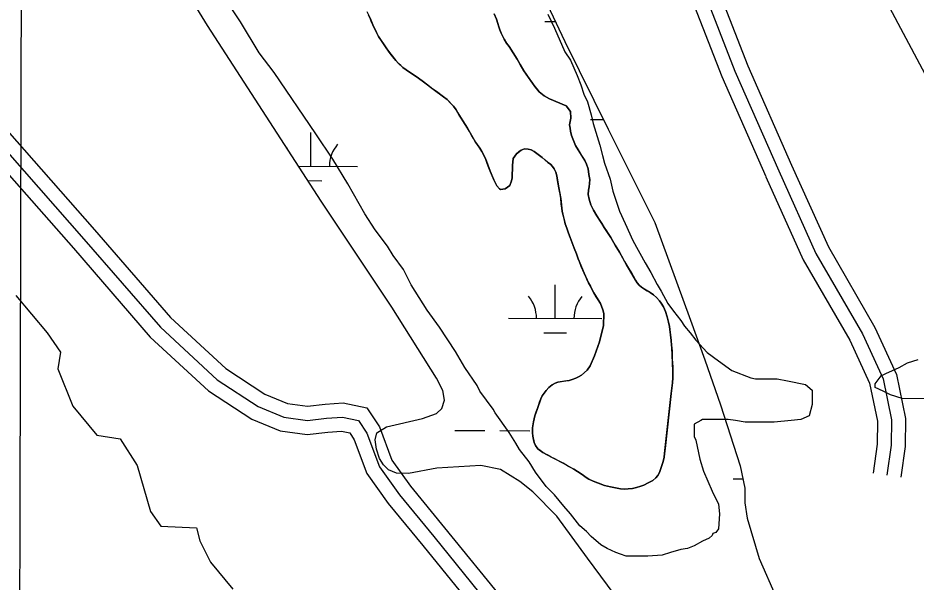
# Model space of a CAD drawing. Extents: x 3161665 to 3199565, y 885729 to 911164.
# Drawn here: x 3186778 to 3187737, y 891715 to 892318 of the extents above; entities that cross this region are included whole.
import ezdxf

# ---------------------------------------------------------------- set-up
doc = ezdxf.new("R2010")
doc.units = 0
for name, color, linetype in [('V-GRID-MAJR', 7, 'Continuous'), ('V-ROAD-CNTR', 7, 'Continuous'), ('V-SITE-VEGE', 7, 'Continuous'), ('V-TOPO-SHOR', 7, 'Continuous'), ('V-WETL-SWMP', 7, 'Continuous')]:
    doc.layers.add(name, color=color, linetype=linetype)

msp = doc.modelspace()

# ---------------------------------------------------------------- linework, layer by layer
at = {"layer": 'V-GRID-MAJR'}
msp.add_spline([(3186778.47, 891137.72), (3186794.33, 897197.42), (3186810.21, 903260.2), (3186826.08, 909323.03), (3186826.09, 909326.07)], degree=3, dxfattribs=at)
at = {"layer": 'V-ROAD-CNTR'}
for points in [[(3187216.51, 892976.29), (3187262.21, 892881.37), (3187308.91, 892786.98), (3187354.53, 892690.37), (3187424.67, 892556.21), (3187504.31, 892403.48), (3187557.35, 892267.17), (3187603.96, 892160.73)], [(3187189.36, 892963.53), (3187235.25, 892868.22), (3187281.9, 892773.92), (3187327.66, 892677.01), (3187398.08, 892542.32), (3187476.95, 892391.07), (3187529.62, 892255.71), (3187576.48, 892148.7)], [(3187202.94, 892969.91), (3187248.73, 892874.79), (3187295.4, 892780.45), (3187341.1, 892683.69), (3187411.37, 892549.26), (3187490.63, 892397.27), (3187543.49, 892261.44), (3187590.22, 892154.72)], [(3186701.27, 892271.57), (3186859.57, 892091.73), (3186940.74, 891998.12), (3186999.97, 891943.44), (3187041.5, 891916.13), (3187065.63, 891906.29), (3187087.15, 891903.27), (3187105.98, 891905.3), (3187125.24, 891906.74), (3187150.5, 891901.53), (3187163.9, 891881.15), (3187177.1, 891845.62), (3187197.08, 891817.76), (3187233.49, 891773.41), (3187297.62, 891694.17)], [(3186689.85, 892261.85), (3186848.27, 892081.86), (3186929.95, 891987.66), (3186990.7, 891931.58), (3187034.49, 891902.79), (3187061.7, 891891.7), (3187086.91, 891888.16), (3187107.35, 891890.36), (3187124.27, 891891.63), (3187141.38, 891888.1), (3187150.44, 891874.33), (3187163.74, 891838.51), (3187185.17, 891808.62), (3187221.87, 891763.93), (3187286.13, 891684.51)], [(3186678.42, 892252.13), (3186836.98, 892071.99), (3186919.16, 891977.21), (3186981.43, 891919.72), (3187027.47, 891889.45), (3187057.77, 891877.1), (3187086.66, 891873.05), (3187108.71, 891875.42), (3187123.29, 891876.51), (3187132.26, 891874.66), (3187136.97, 891867.51), (3187150.38, 891831.4), (3187173.27, 891799.48), (3187210.24, 891754.45), (3187274.65, 891674.86)], [(3187603.9, 892160.87), (3187643.21, 892073.44), (3187693.01, 891987.53), (3187715.98, 891937.24), (3187725.65, 891890.01), (3187725.27, 891860.39), (3187720.69, 891827.54)], [(3187576.54, 892148.56), (3187616.48, 892059.73), (3187666.33, 891973.74), (3187687.28, 891927.88), (3187695.61, 891887.16), (3187695.3, 891862.67), (3187690.98, 891831.68)], [(3187590.22, 892154.72), (3187629.84, 892066.59), (3187679.67, 891980.64), (3187701.63, 891932.56), (3187710.63, 891888.58), (3187710.28, 891861.53), (3187705.83, 891829.61)]]:
    msp.add_lwpolyline(points, dxfattribs=at)
at = {"layer": 'V-SITE-VEGE'}
for points in [[(3187495.82, 891981.81), (3187501.87, 891973.75), (3187513.96, 891960.65), (3187526.05, 891951.59), (3187540.15, 891941.51), (3187560.3, 891933.46), (3187565.33, 891932.45), (3187588.5, 891932.45), (3187599.58, 891930.44), (3187618.72, 891926.41), (3187625.77, 891920.37), (3187625.78, 891905.26), (3187622.76, 891893.17), (3187613.69, 891889.14), (3187603.62, 891888.13), (3187585.48, 891886.11), (3187581.45, 891886.11), (3187554.26, 891886.11), (3187544.18, 891888.12), (3187536.12, 891889.13), (3187508.93, 891889.13), (3187506.91, 891888.12), (3187499.86, 891884.09), (3187499.86, 891871), (3187501.87, 891866.97), (3187505.91, 891846.82), (3187509.94, 891833.73), (3187519, 891812.57), (3187526.06, 891798.47), (3187527.06, 891788.4), (3187526.06, 891772.28), (3187523.04, 891768.25), (3187520.01, 891767.24), (3187519.01, 891765.23), (3187515.99, 891762.2), (3187508.93, 891759.18), (3187499.87, 891754.14), (3187492.82, 891751.12), (3187485.77, 891750.11), (3187474.69, 891747.09), (3187465.62, 891744.07), (3187450.51, 891743.06), (3187427.34, 891743.06), (3187421.3, 891745.07), (3187416.26, 891747.09), (3187407.19, 891751.12), (3187400.14, 891755.14), (3187390.07, 891764.21), (3187385.03, 891769.25), (3187377.98, 891775.29), (3187367.9, 891788.39), (3187360.85, 891796.44), (3187350.78, 891808.53), (3187341.71, 891817.6), (3187330.63, 891832.71), (3187323.58, 891843.79), (3187313.5, 891856.88), (3187309.47, 891863.93), (3187302.42, 891875.01), (3187287.31, 891896.17), (3187285.29, 891900.2), (3187271.19, 891919.33), (3187268.17, 891925.38), (3187255.07, 891944.52), (3187244.99, 891961.64), (3187227.87, 891987.83), (3187214.77, 892005.96), (3187197.64, 892033.16), (3187189.58, 892049.28), (3187178.5, 892064.39), (3187172.46, 892074.46), (3187159.36, 892091.58), (3187148.28, 892108.71), (3187130.14, 892140.94), (3187114.02, 892167.13), (3187095.89, 892194.33), (3187051.56, 892259.8), (3187035.44, 892280.96), (3187015.29, 892314.2), (3187003.2, 892332.33)], [(3187150.25, 892325.04), (3187153.81, 892317.94), (3187156.71, 892310.74), (3187160.7, 892302.75), (3187162.97, 892298.53), (3187170.88, 892286.2), (3187173.49, 892282.64), (3187181.43, 892272.62), (3187184.26, 892269.39), (3187188.95, 892265.15), (3187192.45, 892262.68), (3187205.48, 892253.93), (3187210.95, 892250.01), (3187222.54, 892240.95), (3187232.39, 892234), (3187236.1, 892231.2), (3187242.86, 892223.95), (3187245.68, 892219.95)], [(3187450.95, 891821.22), (3187455.95, 891824.03), (3187459.07, 891826.76), (3187460.97, 891829.38), (3187462.77, 891832.56), (3187464.02, 891835.63), (3187465.5, 891839.81), (3187466.87, 891844.09), (3187467.81, 891848.72), (3187468.4, 891852.68), (3187475.53, 891916.9), (3187476.87, 891928.14), (3187477.15, 891933.76), (3187477.23, 891940.81), (3187476.43, 891957.81), (3187476.19, 891965.53), (3187475.78, 891968.52), (3187475.51, 891973.59), (3187474.8, 891979.67), (3187473.58, 891988.51), (3187472.53, 891993.04), (3187471.05, 891998.68), (3187469.24, 892004.33), (3187467.2, 892009.32), (3187464.82, 892013.53), (3187462.97, 892015.98), (3187459.59, 892019.54), (3187456.64, 892022.12), (3187452.93, 892024.81), (3187446.79, 892028.4), (3187443.62, 892030.65), (3187441.32, 892032.66), (3187439.04, 892035.22), (3187437.3, 892037.89), (3187431.03, 892049.1), (3187427.78, 892054.21), (3187420.21, 892067.86), (3187415.56, 892075.3), (3187412.63, 892080.19), (3187410.9, 892083.41), (3187408.2, 892087.96), (3187403.97, 892094.41), (3187401.15, 892098.41), (3187395.84, 892106.85), (3187392.48, 892112.62), (3187389.69, 892118.61), (3187387.77, 892124.7), (3187386.83, 892129.45), (3187387.1, 892134.19), (3187387.69, 892137.71), (3187388.18, 892141.35), (3187388.34, 892145.54), (3187387.62, 892151.06), (3187386.59, 892156.92), (3187384.88, 892161.9), (3187383.05, 892165.67), (3187375.9, 892177.33), (3187373.3, 892181.79), (3187369.01, 892192.43), (3187367.96, 892197.17), (3187367.34, 892200.48), (3187366.94, 892203.8), (3187368.23, 892211.17), (3187367.8, 892218.23), (3187363.32, 892224.36), (3187345.41, 892231.72), (3187339.7, 892235.09), (3187334.58, 892239.35), (3187329.9, 892245.02), (3187327.4, 892248.36), (3187318.07, 892261.59), (3187313.95, 892268.37), (3187310.82, 892274.14), (3187302.48, 892287.58), (3187299.66, 892291.36), (3187297.16, 892295.36), (3187295.54, 892298.25), (3187293.82, 892301.9), (3187292.42, 892305.34), (3187291.35, 892308.55), (3187290.41, 892312.31), (3187288.69, 892316.96), (3187286.22, 892322.5)], [(3187343.69, 892322.28), (3187350.74, 892307.17), (3187361.82, 892281.99), (3187367.87, 892272.92), (3187374.92, 892256.8), (3187378.95, 892246.73), (3187381.97, 892236.66), (3187386, 892228.6), (3187390.04, 892214.5), (3187392.05, 892205.43), (3187399.11, 892182.26), (3187402.13, 892171.18), (3187404.14, 892163.12), (3187410.19, 892146), (3187413.21, 892132.9), (3187420.26, 892111.75), (3187426.31, 892098.65), (3187434.37, 892080.52), (3187447.47, 892056.35), (3187453.51, 892046.27), (3187460.56, 892033.18), (3187464.59, 892026.13), (3187471.64, 892013.03), (3187477.69, 892004.97), (3187485.75, 891994.9), (3187489.78, 891988.86), (3187495.82, 891981.81)], [(3187245.68, 892219.95), (3187247.63, 892216.95), (3187252.83, 892208.07), (3187257.71, 892200.51), (3187262.03, 892193.07), (3187266.58, 892185.52), (3187271.14, 892178.96), (3187273.3, 892175.41), (3187277.08, 892168.08), (3187282, 892154.46), (3187285.87, 892145.26), (3187287.27, 892142.16), (3187289.32, 892138.83), (3187291.94, 892135.71), (3187292.98, 892134.83), (3187298.27, 892135.47), (3187303.25, 892139.29), (3187304.9, 892143.94), (3187305.74, 892147.4), (3187305.76, 892160.34), (3187306.78, 892168.07), (3187310.3, 892173.1), (3187315.29, 892176.92), (3187318.9, 892178.21), (3187322.77, 892178.03), (3187325.83, 892177.2), (3187329.02, 892175.56), (3187337.62, 892168.92), (3187343.7, 892163.79), (3187346.35, 892162.02), (3187348.72, 892159.46), (3187350.43, 892156.9), (3187352.12, 892153.28), (3187353.14, 892149.4), (3187355.53, 892136.56), (3187357.41, 892125.19), (3187358.49, 892114.91), (3187359.12, 892111.56), (3187359.75, 892108.49), (3187362.31, 892098.32), (3187363.99, 892093.49), (3187365.66, 892088.13), (3187367.34, 892083.58), (3187369.68, 892077.95), (3187371.89, 892072.18), (3187374.35, 892066.15), (3187376.16, 892060.66), (3187382.39, 892045.37), (3187387.21, 892035.04), (3187389.17, 892031.55), (3187390.74, 892028.2), (3187392.83, 892024.3), (3187397.42, 892017.04), (3187399.78, 892013.01), (3187402.37, 892006.18), (3187403.49, 892002.26), (3187403.11, 891989.62), (3187398.73, 891971.97), (3187393.36, 891957.04), (3187388.85, 891946.28), (3187385.84, 891941.62), (3187379.68, 891936.41), (3187376.57, 891934.57), (3187373.69, 891933.27), (3187369.59, 891931.78), (3187366.27, 891930.82), (3187354.34, 891928.86), (3187351.43, 891927.84), (3187348.13, 891925.95), (3187344.79, 891923.23), (3187342, 891920.18), (3187339.65, 891917.22), (3187337.52, 891914.27), (3187336.05, 891911.31), (3187332.62, 891900.76), (3187329.78, 891892.85), (3187328.27, 891886.69), (3187327.43, 891880.08), (3187327.26, 891874.9), (3187327.65, 891871.15), (3187328.9, 891864.52), (3187330.52, 891861.19), (3187333.13, 891857.85), (3187338.49, 891853.93), (3187342.98, 891851.23), (3187360.09, 891842.33), (3187371.27, 891835.91), (3187380.47, 891830.18), (3187384.62, 891827.27), (3187387.58, 891825.36), (3187391.97, 891823.21), (3187404.27, 891818.55), (3187410.64, 891817.04), (3187421.21, 891814.94), (3187425.4, 891814.78), (3187429.48, 891814.85), (3187433.9, 891815.46), (3187438.33, 891816.51), (3187442.97, 891817.78), (3187446.29, 891819.07), (3187450.95, 891821.22)], [(3187757.77, 891911.05), (3187722.17, 891911.45), (3187709.5, 891915.41), (3187701.92, 891919.31), (3187693.06, 891923.23), (3187693.1, 891927.04), (3187699.56, 891935.86), (3187704.68, 891938.35), (3187718.73, 891944.55), (3187727.69, 891949.53), (3187739.17, 891953.22)]]:
    msp.add_lwpolyline(points, dxfattribs=at)
at = {"layer": 'V-TOPO-SHOR'}
for points in [[(3187292.98, 892134.83), (3187291.94, 892135.71), (3187289.32, 892138.83), (3187287.27, 892142.16), (3187285.87, 892145.26), (3187284.15, 892149.36), (3187282, 892154.46), (3187280.07, 892159.67), (3187278.58, 892163.77), (3187277.08, 892168.08), (3187273.3, 892175.41), (3187271.14, 892178.96), (3187268.53, 892182.63), (3187266.58, 892185.52), (3187264.31, 892189.3), (3187262.03, 892193.07), (3187259.87, 892196.85), (3187257.71, 892200.51), (3187255.21, 892204.29), (3187252.83, 892208.07), (3187250.99, 892211.17), (3187249.15, 892214.28), (3187247.63, 892216.95), (3187245.68, 892219.95), (3187242.86, 892223.95), (3187239.48, 892227.63), (3187236.1, 892231.2), (3187232.39, 892234), (3187229.43, 892236.01), (3187225.82, 892238.7), (3187222.54, 892240.95), (3187219.48, 892243.3), (3187215.65, 892246.32), (3187210.95, 892250.01), (3187205.48, 892253.93), (3187192.45, 892262.68), (3187188.95, 892265.15), (3187186.66, 892267.27), (3187184.26, 892269.39), (3187181.43, 892272.62), (3187178.16, 892276.74), (3187175.44, 892280.19), (3187173.49, 892282.64), (3187170.88, 892286.2), (3187168.71, 892289.53), (3187166, 892293.75), (3187162.97, 892298.53), (3187160.7, 892302.75), (3187156.71, 892310.74), (3187155.1, 892314.73), (3187153.81, 892317.94), (3187152.2, 892321.26)], [(3187286.22, 892322.5), (3187288.69, 892316.96), (3187290.41, 892312.31), (3187291.35, 892308.55), (3187292.42, 892305.34), (3187293.82, 892301.9), (3187295.54, 892298.24), (3187297.16, 892295.36), (3187299.65, 892291.36), (3187302.48, 892287.58)], [(3187302.48, 892287.58), (3187310.82, 892274.14), (3187312.33, 892271.47), (3187313.95, 892268.37), (3187318.07, 892261.59), (3187321.22, 892257.14), (3187324.47, 892252.48), (3187327.4, 892248.36), (3187329.9, 892245.02), (3187331.97, 892242.46), (3187334.58, 892239.35), (3187339.7, 892235.09), (3187345.41, 892231.72), (3187363.32, 892224.36), (3187367.8, 892218.23), (3187368.23, 892211.17), (3187366.94, 892203.8), (3187367.34, 892200.48), (3187367.96, 892197.17), (3187369.01, 892192.43), (3187373.3, 892181.79), (3187375.9, 892177.33), (3187379.69, 892171.12), (3187383.05, 892165.67), (3187384.88, 892161.9), (3187386.59, 892156.92), (3187387.62, 892151.06), (3187388.34, 892145.54), (3187388.18, 892141.35), (3187387.69, 892137.71), (3187387.1, 892134.19), (3187386.83, 892129.45), (3187387.77, 892124.7), (3187389.69, 892118.61), (3187392.48, 892112.62), (3187395.84, 892106.85), (3187398.33, 892102.85), (3187401.15, 892098.41), (3187403.97, 892094.41), (3187406.36, 892090.85), (3187408.2, 892087.96), (3187410.9, 892083.41), (3187412.63, 892080.19), (3187415.56, 892075.3), (3187420.21, 892067.86), (3187422.38, 892064.08), (3187425.62, 892058.09), (3187427.78, 892054.21), (3187431.03, 892049.1), (3187432.87, 892045.88), (3187434.81, 892042.44), (3187437.3, 892037.89), (3187439.04, 892035.22), (3187441.32, 892032.66), (3187443.62, 892030.65), (3187446.79, 892028.4), (3187449.86, 892026.6), (3187452.93, 892024.81), (3187456.64, 892022.12), (3187459.59, 892019.54), (3187462.97, 892015.98), (3187464.82, 892013.53), (3187467.2, 892009.31), (3187469.24, 892004.33), (3187471.05, 891998.68), (3187472.53, 891993.04), (3187473.58, 891988.51), (3187474.09, 891985.08), (3187474.8, 891979.67), (3187475.51, 891973.59), (3187475.78, 891968.52), (3187476.19, 891965.53), (3187476.26, 891962.11), (3187476.43, 891957.81), (3187476.61, 891954.39), (3187476.88, 891949.09), (3187477.07, 891945.56), (3187477.23, 891940.82), (3187477.15, 891933.76), (3187476.87, 891928.14), (3187475.53, 891916.9), (3187469.01, 891857.97), (3187468.4, 891852.68), (3187467.81, 891848.72), (3187466.87, 891844.09), (3187465.5, 891839.81), (3187464.02, 891835.63), (3187462.77, 891832.56), (3187460.97, 891829.38), (3187459.07, 891826.76), (3187455.95, 891824.03), (3187450.95, 891821.22), (3187446.29, 891819.07), (3187442.97, 891817.78), (3187438.33, 891816.51), (3187433.9, 891815.46), (3187429.48, 891814.85), (3187425.4, 891814.78), (3187421.21, 891814.94), (3187417.8, 891815.64), (3187410.65, 891817.04)], [(3187403.49, 892002.26), (3187402.37, 892006.18), (3187399.78, 892013.01), (3187397.42, 892017.04), (3187395.45, 892020.13), (3187392.83, 892024.3), (3187390.74, 892028.2), (3187389.18, 892031.55), (3187387.21, 892035.04), (3187385.78, 892038), (3187384.48, 892040.81), (3187382.39, 892045.37), (3187379.41, 892052.61), (3187377.46, 892057.44), (3187376.16, 892060.66), (3187374.35, 892066.15), (3187371.89, 892072.18), (3187369.68, 892077.95), (3187367.34, 892083.58), (3187365.66, 892088.13), (3187363.99, 892093.49), (3187362.31, 892098.32), (3187361.41, 892101.66), (3187360.64, 892104.87), (3187359.75, 892108.49), (3187359.12, 892111.56), (3187358.49, 892114.91), (3187358.01, 892119.71), (3187357.41, 892125.19), (3187356.66, 892129.74), (3187356.16, 892132.95), (3187355.53, 892136.56), (3187354.78, 892140.57), (3187354.02, 892144.58), (3187353.14, 892149.4), (3187352.12, 892153.28), (3187350.43, 892156.9), (3187348.72, 892159.46), (3187346.35, 892162.02), (3187343.7, 892163.78), (3187340.66, 892166.35), (3187337.62, 892168.92), (3187334.84, 892171.09), (3187332.06, 892173.26), (3187329.02, 892175.56), (3187325.83, 892177.2), (3187322.77, 892178.03), (3187318.9, 892178.21), (3187315.29, 892176.92), (3187312.86, 892175.08), (3187310.3, 892173.1), (3187306.78, 892168.07), (3187305.76, 892160.34), (3187305.74, 892147.4), (3187304.9, 892143.94), (3187303.25, 892139.29), (3187298.27, 892135.47), (3187292.98, 892134.83)], [(3186775.41, 892021.41), (3186808.84, 891981.54), (3186823.31, 891961.15), (3186820.36, 891943.17), (3186836.37, 891903.39), (3186862.21, 891872.46), (3186887.02, 891868.28), (3186904.94, 891839.82), (3186919.21, 891790.88), (3186930.25, 891774.95), (3186968.5, 891773.35), (3186972.17, 891759.37), (3186983.42, 891736.62), (3187007.28, 891707.65)], [(3187410.65, 891817.04), (3187404.27, 891818.55), (3187397.9, 891820.94), (3187391.97, 891823.21), (3187387.58, 891825.36), (3187384.62, 891827.27), (3187380.47, 891830.18), (3187375.21, 891833.44), (3187371.27, 891835.91), (3187365.89, 891838.95), (3187360.09, 891842.33), (3187354.38, 891845.26), (3187351.21, 891846.95), (3187347.37, 891848.98), (3187342.98, 891851.23), (3187338.49, 891853.93), (3187335.54, 891856.06), (3187333.13, 891857.85), (3187330.52, 891861.19), (3187328.9, 891864.52), (3187328.28, 891867.61), (3187327.66, 891871.15), (3187327.26, 891874.9), (3187327.43, 891880.08), (3187328.27, 891886.69), (3187329.78, 891892.85), (3187331.26, 891897.14), (3187332.62, 891900.76), (3187333.76, 891904.17), (3187334.91, 891907.68), (3187336.05, 891911.31), (3187337.52, 891914.27), (3187339.65, 891917.22), (3187342, 891920.18), (3187344.79, 891923.23), (3187348.13, 891925.95), (3187351.43, 891927.84), (3187354.34, 891928.86), (3187358.43, 891929.59), (3187362.85, 891930.31), (3187366.27, 891930.82), (3187369.59, 891931.78), (3187373.69, 891933.27), (3187376.57, 891934.57), (3187379.68, 891936.41), (3187385.84, 891941.62), (3187388.85, 891946.28), (3187393.36, 891957.04), (3187398.73, 891971.97), (3187403.11, 891989.62), (3187403.49, 892002.26)]]:
    msp.add_lwpolyline(points, dxfattribs=at)
at = {"layer": 'V-WETL-SWMP'}
for p, q in [((3187340.37, 892314.41), (3187351.75, 892314.38)), ((3187389.24, 892209.64), (3187403.1, 892209.6)), ((3187090.51, 892159.72), (3187090.61, 892195.72)), ((3187077.48, 892159.76), (3187140.51, 892159.58)), ((3187087.48, 892144.3), (3187102.47, 892144.26)), ((3187351.5, 891997.14), (3187351.6, 892033.14)), ((3187301.5, 891997.27), (3187401.5, 891997)), ((3187339.45, 891981.74), (3187363.45, 891981.67)), ((3187244.32, 891877.36), (3187276.32, 891877.27)), ((3187292.32, 891877.23), (3187324.32, 891877.14)), ((3187541.49, 891825.8), (3187551.85, 891825.77))]:
    msp.add_line(p, q, dxfattribs=at)
for points in [[(3188117.45, 891767.13), (3188126.32, 891751), (3188130.23, 891739.89), (3188099.89, 891723.77), (3188075.26, 891719.14), (3188050.41, 891717.09), (3188031.02, 891718.6), (3188014.82, 891726.55), (3188002.57, 891741.69), (3187940.91, 891893.19), (3187875.65, 892023.01), (3187758.29, 892235.93), (3187659.52, 892422.25), (3187582.79, 892591), (3187505.49, 892742.71), (3187444.39, 892872.12), (3187372.78, 893023.61)], [(3187047.17, 892952.31), (3187066.29, 892909.87), (3187093.57, 892845.37), (3187122.25, 892790.97), (3187159.8, 892711.36), (3187216.52, 892594.2), (3187268.69, 892493.95), (3187311.49, 892399.44), (3187361.8, 892293.14), (3187408.2, 892199.26), (3187457.91, 892099.5), (3187496.1, 891995.14), (3187511.14, 891952.68)], [(3187414.5, 891702.28), (3187385.92, 891741.07), (3187353.13, 891785.75), (3187327.78, 891811.91), (3187313.74, 891822.87), (3187293.19, 891835.7), (3187272.03, 891839.76), (3187225.11, 891837.17), (3187194.77, 891831.26), (3187181.95, 891831.74), (3187173.43, 891835.45), (3187168.23, 891840.77), (3187163.86, 891847.4), (3187160.52, 891857.31), (3187159.15, 891867.36), (3187161.21, 891874.91), (3187171.48, 891881.21), (3187209.92, 891890.31), (3187224.62, 891895.41), (3187230.44, 891900.94), (3187233.17, 891909.63), (3187231.48, 891920.18), (3187224.78, 891933.2), (3187177.05, 892009.1), (3187101.63, 892122.43), (3186980.25, 892310.06), (3186891.9, 892453.9)], [(3187511.14, 891952.68), (3187528.14, 891904.8), (3187549, 891839.55), (3187553.9, 891815.87), (3187553.95, 891800.13), (3187556.46, 891783.68), (3187569.25, 891740.57), (3187642.06, 891575.3)]]:
    msp.add_lwpolyline(points, dxfattribs=at)
for centre, start, end in [((3187035.27, 892160.35), 28.08726, 37.7081), ((3187145.75, 892160.04), 139.06984, 180.6135), ((3187296.25, 891997.76), 359.06985, 40.6135), ((3187406.74, 891997.46), 139.06984, 180.6135)]:
    msp.add_arc(centre, 35.25, start, end, dxfattribs=at)

doc.saveas('drawing.dxf')
